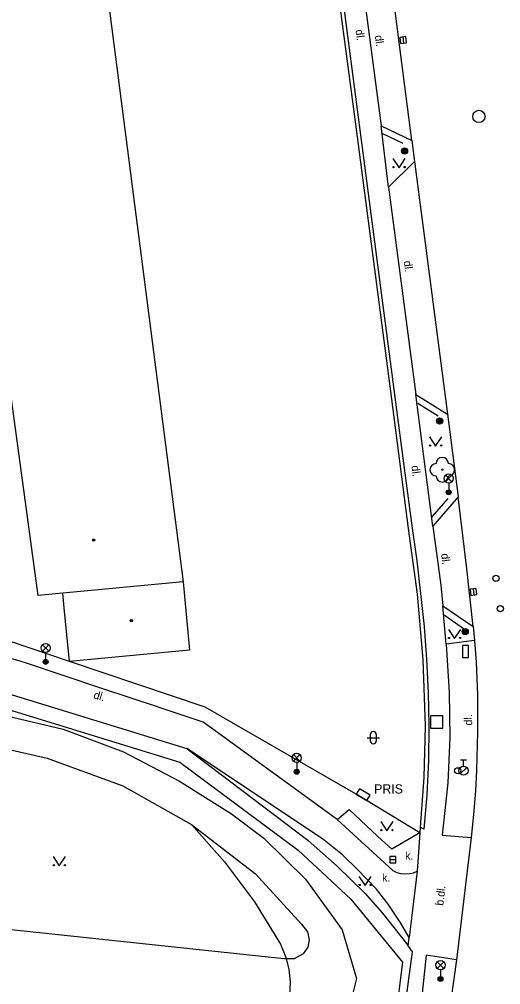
# Model space of a CAD drawing. Extents: x -600309 to -598967, y -1161267 to -1160292.
# Drawn here: x -599122.7 to -599083.6, y -1160944 to -1160865.5 of the extents above; entities that cross this region are included whole.
import ezdxf

# ---------------------------------------------------------------- set-up
doc = ezdxf.new("R2010")
doc.units = 0
for name, color, linetype in [('Level 10', 7, 'Continuous'), ('Level 11', 7, 'Continuous'), ('Level 22', 7, 'Continuous'), ('Level 24', 7, 'Continuous'), ('Level 25', 7, 'Continuous'), ('Level 26', 7, 'Continuous'), ('Level 27', 7, 'Continuous'), ('Level 28', 7, 'Continuous'), ('Level 33', 7, 'Continuous'), ('Level 36', 7, 'Continuous'), ('Level 39', 7, 'Continuous'), ('Level 40', 7, 'Continuous'), ('Level 41', 7, 'Continuous'), ('Level 5', 7, 'Continuous'), ('Level 54', 7, 'Continuous'), ('Level 7', 7, 'Continuous'), ('Level 9', 7, 'Continuous')]:
    doc.layers.add(name, color=color, linetype=linetype)

msp = doc.modelspace()

# ---------------------------------------------------------------- linework, layer by layer
at = {"layer": 'Level 10'}
for points in [[(-599094.74, -1160863.28), (-599093.31, -1160874.17)], [(-599093.31, -1160874.17), (-599090.81, -1160875.37)], [(-599090.81, -1160875.37), (-599090.59, -1160877.09)], [(-599090.59, -1160877.09), (-599092.69, -1160879.1599)], [(-599092.69, -1160879.1599), (-599090.49, -1160896)], [(-599090.49, -1160896), (-599087.92, -1160897.62)], [(-599087.92, -1160897.62), (-599087.05, -1160904.33)], [(-599087.05, -1160904.33), (-599089.09, -1160906.7199)], [(-599089.09, -1160906.7199), (-599088.46, -1160911.49), (-599088.28, -1160913.19)], [(-599088.28, -1160913.19), (-599085.83, -1160914.85)], [(-599085.83, -1160914.85), (-599085.7199, -1160916.01)], [(-599088.02, -1160916.29), (-599087.76, -1160920.23), (-599087.7199, -1160923.88), (-599087.88, -1160927.56), (-599088.34, -1160931.81)], [(-599085.7199, -1160916.01), (-599088.02, -1160916.29)], [(-599088.34, -1160931.81), (-599085.98, -1160931.99)], [(-599085.98, -1160931.99), (-599087.18, -1160941.93)], [(-599087.18, -1160941.93), (-599087.85, -1160946.77)]]:
    msp.add_lwpolyline(points, dxfattribs=at)
at = {"layer": 'Level 11'}
for points in [[(-599090.81, -1160875.37), (-599092.65, -1160861.05)], [(-599092.69, -1160879.1599), (-599093.31, -1160874.17)], [(-599090.59, -1160877.09), (-599087.92, -1160897.62)], [(-599089.09, -1160906.7199), (-599090.49, -1160896)], [(-599085.83, -1160914.85), (-599086.35, -1160909.93), (-599087.05, -1160904.33)], [(-599096.86, -1160930.55), (-599106.78, -1160923.34), (-599107.75, -1160922.64), (-599111.26, -1160921.46), (-599111.56, -1160921.36), (-599116.09, -1160919.86), (-599122.21, -1160917.82), (-599122.55, -1160917.71), (-599126.89, -1160916.45), (-599132.74, -1160914.74), (-599139.66, -1160912.72), (-599140.67, -1160912.42), (-599154.09, -1160909.82), (-599156.9, -1160909.28), (-599156.92, -1160909.27), (-599164.11, -1160908.24), (-599170.28, -1160907.35), (-599171.82, -1160907.18), (-599179.78, -1160906.28), (-599187.92, -1160905.4)], [(-599088.02, -1160916.29), (-599088.28, -1160913.19)], [(-599085.7199, -1160916.01), (-599085.59, -1160917.77), (-599085.4699, -1160920.4099), (-599085.48, -1160923.44), (-599085.55, -1160926.54), (-599085.63, -1160928.2199), (-599085.79, -1160930.14), (-599085.98, -1160931.99)], [(-599098.07, -1160932.1), (-599106.58, -1160926.44), (-599106.6, -1160926.43), (-599109.1, -1160924.77)], [(-599096.86, -1160930.55), (-599095.91, -1160929.72)], [(-599090.15, -1160931.63), (-599092.44, -1160932.96), (-599093.56, -1160931.9099), (-599095.9099, -1160929.7199)], [(-599096.86, -1160930.55), (-599092.36, -1160934.69), (-599092.02, -1160934.84), (-599091.7199, -1160934.92), (-599091.32, -1160934.95), (-599090.98, -1160934.93), (-599090.67, -1160934.87), (-599090.36, -1160934.75)], [(-599108.72, -1160930.94), (-599106.02, -1160933.97), (-599103.6, -1160937.22), (-599101.48, -1160940.68), (-599101.07, -1160941.66), (-599101.01, -1160941.87), (-599100.8, -1160942.69), (-599100.69, -1160943.75), (-599100.74, -1160944.82), (-599100.95, -1160945.86), (-599101.37, -1160946.83), (-599102.21, -1160948.81), (-599103.81, -1160951.58)], [(-599091.03, -1160940.13), (-599091.7, -1160938.95), (-599092.73, -1160937.4099), (-599093.68, -1160936.2), (-599095.2199, -1160934.59), (-599096.44, -1160933.4099), (-599098.07, -1160932.1)], [(-599090.15, -1160931.63), (-599090.36, -1160934.75)], [(-599090.36, -1160934.75), (-599091.03, -1160940.13)], [(-599091.11, -1160940.82), (-599091.03, -1160940.13)], [(-599087.18, -1160941.93), (-599089.65, -1160941.57), (-599090.34, -1160948.24)]]:
    msp.add_lwpolyline(points, dxfattribs=at)
at = {"layer": 'Level 22'}
msp.add_circle((-599088.33, -1160902.12), 0.05, dxfattribs=at)
for centre, start, end in [((-599088.83, -1160902.12), 90, 270), ((-599088.33, -1160901.62), 0, 180), ((-599087.83, -1160902.12), 270, 90), ((-599088.33, -1160902.62), 180, 0)]:
    msp.add_arc(centre, 0.5, start, end, dxfattribs=at)
at = {"layer": 'Level 24'}
for points in [[(-599086.69, -1160916.39), (-599086.69, -1160917.39), (-599086.19, -1160917.39), (-599086.19, -1160916.39)], [(-599095.3173, -1160928.4856), (-599094.4612, -1160929.0024), (-599094.2027, -1160928.5744), (-599095.0588, -1160928.0576)]]:
    msp.add_lwpolyline(points, close=True, dxfattribs=at)
at = {"layer": 'Level 25'}
for centre, radius in [((-599091.4, -1160876.23), 0.25), ((-599091.4, -1160876.23), 0.2), ((-599091.4, -1160876.23), 0.15), ((-599091.4, -1160876.23), 0.1), ((-599091.4, -1160876.23), 0.05), ((-599088.55, -1160898.1599), 0.25), ((-599088.55, -1160898.1599), 0.2), ((-599088.55, -1160898.1599), 0.15), ((-599088.55, -1160898.1599), 0.1), ((-599088.55, -1160898.1599), 0.05), ((-599086.4699, -1160915.27), 0.25), ((-599086.4699, -1160915.27), 0.2), ((-599086.4699, -1160915.27), 0.15), ((-599086.4699, -1160915.27), 0.1), ((-599086.4699, -1160915.27), 0.05)]:
    msp.add_circle(centre, radius, dxfattribs=at)
at = {"layer": 'Level 26'}
msp.add_lwpolyline([(-599089.29, -1160923.11), (-599088.29, -1160923.11), (-599088.29, -1160922.11), (-599089.29, -1160922.11)], close=True, dxfattribs=at)
at = {"layer": 'Level 27'}
for p, q in [((-599091.5409, -1160866.9619), (-599091.4791, -1160867.4581)), ((-599085.8209, -1160911.8019), (-599085.7591, -1160912.2981)), ((-599092.6, -1160933.8), (-599092.1, -1160933.8))]:
    msp.add_line(p, q, dxfattribs=at)
for points in [[(-599091.7889, -1160866.9928), (-599091.7272, -1160867.4889), (-599091.2311, -1160867.4272), (-599091.2928, -1160866.9311)], [(-599086.0689, -1160911.8328), (-599086.0072, -1160912.3289), (-599085.5111, -1160912.2672), (-599085.5728, -1160911.7711)], [(-599092.6, -1160934.05), (-599092.1, -1160934.05), (-599092.1, -1160933.55), (-599092.6, -1160933.55)]]:
    msp.add_lwpolyline(points, close=True, dxfattribs=at)
msp.add_circle((-599085.35, -1160873.42), 0.5, dxfattribs=at)
at = {"layer": 'Level 28'}
for p, q in [((-599086.86, -1160925.695), (-599086.36, -1160925.695)), ((-599086.61, -1160926.195), (-599086.61, -1160925.695)), ((-599086.868, -1160926.842), (-599086.338, -1160926.312))]:
    msp.add_line(p, q, dxfattribs=at)
for centre, radius in [((-599083.9699, -1160910.95), 0.25), ((-599083.62, -1160913.4099), 0.25), ((-599087.08, -1160926.58), 0.25), ((-599086.61, -1160926.57), 0.375)]:
    msp.add_circle(centre, radius, dxfattribs=at)
at = {"layer": 'Level 33'}
for p, q in [((-599088.075, -1160903.1), (-599087.545, -1160902.57)), ((-599088.075, -1160902.57), (-599087.545, -1160903.1)), ((-599087.81, -1160903.21), (-599087.81, -1160903.96)), ((-599120.825, -1160916.87), (-599120.295, -1160916.34)), ((-599120.825, -1160916.34), (-599120.295, -1160916.87)), ((-599120.56, -1160916.98), (-599120.56, -1160917.73)), ((-599100.4249, -1160925.7999), (-599099.8949, -1160925.2699)), ((-599100.4249, -1160925.2699), (-599099.8949, -1160925.7999)), ((-599100.1599, -1160925.9099), (-599100.1599, -1160926.6599)), ((-599088.7349, -1160942.64), (-599088.2049, -1160942.11)), ((-599088.7349, -1160942.11), (-599088.2049, -1160942.64)), ((-599088.4699, -1160942.75), (-599088.4699, -1160943.5))]:
    msp.add_line(p, q, dxfattribs=at)
for centre, radius in [((-599087.81, -1160902.835), 0.375), ((-599087.81, -1160903.96), 0.2), ((-599087.81, -1160903.96), 0.1445), ((-599087.81, -1160903.96), 0.0876), ((-599120.56, -1160916.605), 0.375), ((-599120.56, -1160917.73), 0.2), ((-599120.56, -1160917.73), 0.1445), ((-599120.56, -1160917.73), 0.0876), ((-599100.1599, -1160925.5349), 0.375), ((-599100.1599, -1160926.6599), 0.2), ((-599100.1599, -1160926.6599), 0.1445), ((-599100.1599, -1160926.6599), 0.0876), ((-599088.4699, -1160942.375), 0.375), ((-599088.4699, -1160943.5), 0.2), ((-599088.4699, -1160943.5), 0.1445), ((-599088.4699, -1160943.5), 0.0876)]:
    msp.add_circle(centre, radius, dxfattribs=at)
at = {"layer": 'Level 36'}
for p, q in [((-599094.446, -1160923.896), (-599093.446, -1160923.896)), ((-599094.196, -1160923.646), (-599094.196, -1160924.146)), ((-599093.696, -1160923.646), (-599093.696, -1160924.146))]:
    msp.add_line(p, q, dxfattribs=at)
for points in [[(-599092.34, -1160876.83), (-599091.84, -1160877.58), (-599091.34, -1160876.83)], [(-599089.37, -1160899.46), (-599088.87, -1160900.21), (-599088.37, -1160899.46)], [(-599087.83, -1160915.09), (-599087.33, -1160915.84), (-599086.83, -1160915.09)], [(-599093.33, -1160930.71), (-599092.83, -1160931.46), (-599092.33, -1160930.71)], [(-599119.95, -1160933.56), (-599119.45, -1160934.31), (-599118.95, -1160933.56)], [(-599095.1, -1160935.1599), (-599094.6, -1160935.9099), (-599094.1, -1160935.1599)]]:
    msp.add_lwpolyline(points, dxfattribs=at)
for centre in [(-599092.2902, -1160877.5298), (-599091.3908, -1160877.5298), (-599089.3202, -1160900.1598), (-599088.4208, -1160900.1598), (-599087.7802, -1160915.7898), (-599086.8808, -1160915.7898), (-599093.2802, -1160931.4098), (-599092.3808, -1160931.4098), (-599119.9002, -1160934.2598), (-599119.0008, -1160934.2598), (-599095.0502, -1160935.8597), (-599094.1508, -1160935.8597)]:
    msp.add_circle(centre, 0.05, dxfattribs=at)
for centre, start, end in [((-599093.9457, -1160923.6463), 0, 180), ((-599093.9457, -1160924.1463), 180, 0)]:
    msp.add_arc(centre, 0.25, start, end, dxfattribs=at)
at = {"layer": 'Level 39'}
for centre, radius in [((-599116.6599, -1160907.84), 0.09), ((-599116.6599, -1160907.84), 0.0398), ((-599113.6, -1160914.39), 0.09), ((-599113.6, -1160914.39), 0.0398)]:
    msp.add_circle(centre, radius, dxfattribs=at)
at = {"layer": 'Level 5'}
for points in [[(-599118.19, -1160842.96), (-599109.39, -1160911.23)], [(-599121.1599, -1160912.34), (-599123.68, -1160893.79)], [(-599109.39, -1160911.23), (-599119.1599, -1160912.15)], [(-599109.39, -1160911.23), (-599108.87, -1160916.77)], [(-599119.1599, -1160912.15), (-599121.1599, -1160912.34)], [(-599119.05, -1160913.33), (-599119.1599, -1160912.15)], [(-599118.63, -1160917.69), (-599119.05, -1160913.33)], [(-599108.87, -1160916.77), (-599118.63, -1160917.69)]]:
    msp.add_lwpolyline(points, dxfattribs=at)
at = {"layer": 'Level 54'}
for points in [[(-599134.18, -1160918.35), (-599109.6599, -1160925.88)], [(-599132.9, -1160919.94), (-599119.14, -1160923.19)], [(-599134.53, -1160922.34), (-599120.44, -1160925.55)], [(-599119.14, -1160923.19), (-599114.23, -1160925.05)], [(-599114.23, -1160925.05), (-599109.69, -1160927.43)], [(-599120.44, -1160925.55), (-599114.3, -1160927.81)], [(-599109.6599, -1160925.88), (-599100.03, -1160933.04)], [(-599109.69, -1160927.43), (-599105.45, -1160930.09)], [(-599114.3, -1160927.81), (-599108.7199, -1160930.94)], [(-599105.45, -1160930.09), (-599102.83, -1160932.05)], [(-599108.7199, -1160930.94), (-599103.51, -1160934.96)], [(-599102.83, -1160932.05), (-599099.44, -1160935.38)], [(-599100.03, -1160933.04), (-599095.77, -1160937.01)], [(-599103.51, -1160934.96), (-599099.76, -1160939.05)], [(-599099.44, -1160935.38), (-599096.48, -1160939.5)], [(-599095.77, -1160937.01), (-599091.57, -1160942.12)], [(-599101.21, -1160941.87), (-599125.42, -1160939.28)], [(-599099.76, -1160939.05), (-599099.29, -1160939.67)], [(-599099.29, -1160939.67), (-599099.14, -1160940.32)], [(-599096.48, -1160939.5), (-599095.29, -1160943.46)], [(-599099.14, -1160940.32), (-599099.25, -1160940.92)], [(-599099.63, -1160941.46), (-599100.37, -1160941.85)], [(-599099.25, -1160940.92), (-599099.63, -1160941.46)], [(-599101.01, -1160941.87), (-599101.21, -1160941.87)], [(-599100.37, -1160941.85), (-599101.01, -1160941.87)], [(-599091.57, -1160942.12), (-599092.55, -1160949.85)], [(-599095.29, -1160943.46), (-599096.44, -1160948)]]:
    msp.add_lwpolyline(points, dxfattribs=at)
at = {"layer": 'Level 7'}
for points in [[(-599098.1, -1160853.64), (-599095.39, -1160874.04), (-599092.56, -1160895.54), (-599091.09, -1160906.9), (-599090.37, -1160912.2199), (-599089.9099, -1160917.56), (-599089.7199, -1160922.92), (-599089.82, -1160927.12), (-599090.12, -1160931.15)], [(-599097.76, -1160853.6), (-599096.42, -1160863.96), (-599091.53, -1160901.18), (-599090.79, -1160906.86), (-599090.4, -1160909.52), (-599089.81, -1160914.87), (-599089.61, -1160917.55), (-599089.48, -1160920.23), (-599089.42, -1160922.92), (-599089.46, -1160925.73), (-599089.6, -1160928.53), (-599089.83, -1160931.33), (-599090.12, -1160931.15)], [(-599118.63, -1160917.69), (-599127.12, -1160914.83)], [(-599107.59, -1160921.4099), (-599118.63, -1160917.69)], [(-599126.4699, -1160919.44), (-599109.1, -1160924.77)], [(-599095.32, -1160928.49), (-599107.59, -1160921.4099)], [(-599109.1, -1160924.77), (-599099.26, -1160932.2199)], [(-599090.15, -1160931.63), (-599095.32, -1160928.49)], [(-599090.12, -1160931.15), (-599090.15, -1160931.63)], [(-599099.26, -1160932.2199), (-599098.7438, -1160932.6757), (-599096.87, -1160934.33), (-599094.61, -1160936.54)], [(-599094.61, -1160936.54), (-599093.19, -1160938.15), (-599091.25, -1160940.62), (-599091.11, -1160940.82)], [(-599091.11, -1160940.82), (-599090.78, -1160941.3)], [(-599090.78, -1160941.3), (-599095.15, -1160973.67), (-599097.64, -1160994.2199)]]:
    msp.add_lwpolyline(points, dxfattribs=at)
at = {"layer": 'Level 9'}
for points in [[(-599093.18, -1160874.79), (-599091.53, -1160875.59)], [(-599090.33, -1160896.7), (-599088.67, -1160897.74)], [(-599089.15, -1160905.94), (-599087.85, -1160904.4699)], [(-599088.17, -1160913.9099), (-599086.6, -1160915.02)]]:
    msp.add_lwpolyline(points, dxfattribs=at)

# ---------------------------------------------------------------- texts
at = {"layer": 'Level 40'}
for s, rotation, p in [('dl.', 277.45, (-599095.38, -1160866.39)), ('dl.', 277.22, (-599093.81, -1160866.86)), ('dl.', 277.22, (-599091.4699, -1160885.18)), ('dl.', 277.44, (-599090.85, -1160901.81)), ('dl.', 277.22, (-599088.43, -1160908.96)), ('dl.', 342.94, (-599116.7199, -1160920.68)), ('dl.', 90.57, (-599085.9, -1160922.9)), ('b.dl.', 83.54, (-599088.25, -1160937.57))]:
    msp.add_text(s, height=0.65, rotation=rotation, dxfattribs=at).set_placement(p)
for p in [(-599091.35, -1160933.8), (-599093.2199, -1160935.59)]:
    msp.add_text('k. ', height=0.65, dxfattribs=at).set_placement(p)
at = {"layer": 'Level 41'}
msp.add_text('PRIS', height=0.75, dxfattribs=at).set_placement((-599093.87, -1160928.43))

doc.saveas('drawing.dxf')
